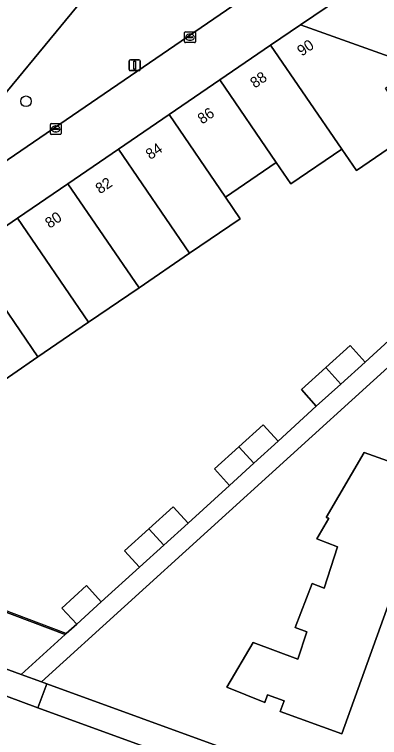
# Model space of a CAD drawing. Extents: x 155275 to 156265, y 382654 to 383635.
# Drawn here: x 155658.6 to 155692.4, y 382944.3 to 383011.2 of the extents above; entities that cross this region are included whole.
import ezdxf

# ---------------------------------------------------------------- set-up
doc = ezdxf.new("R2010")
doc.units = 0
for name, color, linetype in [('IMGEO_Boom', 7, 'Continuous'), ('IMGEO_Erf', 7, 'Continuous'), ('IMGEO_Groenvoorziening', 7, 'Continuous'), ('IMGEO_Hek', 7, 'Continuous'), ('IMGEO_Kolk', 7, 'Continuous'), ('IMGEO_Lichtmast', 7, 'Continuous'), ('IMGEO_Loofbos', 7, 'Continuous'), ('IMGEO_Pand', 7, 'Continuous'), ('IMGEO_Pand_nummerreeks', 7, 'Continuous'), ('IMGEO_Voetpad_open', 7, 'Continuous')]:
    doc.layers.add(name, color=color, linetype=linetype)

msp = doc.modelspace()

# ---------------------------------------------------------------- linework, layer by layer
at = {"layer": 'IMGEO_Boom'}
msp.add_circle((155659.663, 383003.13), 0.489, dxfattribs=at)
at = {"layer": 'IMGEO_Erf'}
for points in [[(155695.6, 383000.393), (155690.229, 382996.715), (155688.866, 382998.705), (155684.161, 382995.488), (155682.799, 382997.475), (155678.104, 382994.254), (155679.465, 382992.27), (155674.789, 382989.075), (155670.113, 382985.881), (155665.436, 382982.686), (155660.76, 382979.492), (155656.084, 382976.297)], [(155714.822, 382998.195), (155661.085, 382949.427), (155661.6, 382949.239), (155687.76, 382939.71), (155755.688, 382914.965)], [(155652.302, 382957.935), (155663.274, 382953.795), (155663.383, 382953.893), (155664.349, 382954.766), (155662.974, 382956.254), (155665.257, 382958.332), (155666.622, 382956.819), (155670.153, 382960.025), (155668.774, 382961.536), (155671.028, 382963.576), (155673.277, 382965.612), (155674.646, 382964.105), (155678.472, 382967.599), (155677.094, 382969.116), (155679.335, 382971.162), (155681.578, 382973.209), (155682.964, 382971.683), (155686.505, 382974.933), (155685.128, 382976.455), (155687.38, 382978.493), (155689.63, 382980.53), (155691.01, 382979.007), (155695.022, 382982.676)]]:
    msp.add_lwpolyline(points, dxfattribs=at)
msp.add_lwpolyline([(155688.871, 382944.631), (155683.168, 382946.682), (155683.524, 382947.67), (155681.999, 382948.218), (155681.749, 382947.521), (155678.228, 382948.933), (155680.654, 382953.075), (155684.796, 382951.52), (155685.638, 382954.043), (155684.546, 382954.463), (155686.112, 382958.532), (155687.232, 382958.101), (155688.473, 382961.906), (155686.54, 382962.642), (155687.629, 382964.495), (155687.67, 382964.565), (155687.418, 382964.625), (155690.944, 382970.63), (155697.388, 382968.32)], close=True, dxfattribs=at)
at = {"layer": 'IMGEO_Groenvoorziening'}
for points in [[(155673.776, 383023.305), (155646.029, 382989.662), (155646.092, 382989.591), (155683.577, 383015.26)], [(155652.302, 382957.935), (155650.582, 382953.267), (155659.201, 382950.116), (155663.274, 382953.795)]]:
    msp.add_lwpolyline(points, close=True, dxfattribs=at)
at = {"layer": 'IMGEO_Hek'}
msp.add_lwpolyline([(155664.349, 382954.766), (155663.384, 382953.895), (155663.368, 382953.901), (155651.435, 382958.411), (155651.381, 382958.431)], dxfattribs=at)
at = {"layer": 'IMGEO_Kolk'}
for p, q in [((155674.328, 383008.629), (155674.328, 383009.481)), ((155674.403, 383009.555), (155675.255, 383009.555)), ((155674.587, 383009.049), (155674.587, 383009.061)), ((155675.025, 383009.012), (155674.627, 383009.012)), ((155674.63, 383009.098), (155675.028, 383009.098)), ((155674.816, 383009.335), (155674.841, 383009.335)), ((155675.071, 383009.061), (155675.071, 383009.049)), ((155675.329, 383009.481), (155675.329, 383008.629)), ((155675.255, 383008.555), (155674.403, 383008.555)), ((155674.839, 383008.775), (155674.814, 383008.775)), ((155661.913, 383000.143), (155661.913, 383000.995)), ((155661.988, 383001.069), (155662.84, 383001.069)), ((155662.914, 383000.995), (155662.914, 383000.143)), ((155662.172, 383000.563), (155662.172, 383000.575)), ((155662.61, 383000.526), (155662.212, 383000.526)), ((155662.215, 383000.612), (155662.613, 383000.612)), ((155662.424, 383000.289), (155662.399, 383000.289)), ((155662.401, 383000.849), (155662.426, 383000.849)), ((155662.656, 383000.575), (155662.656, 383000.563)), ((155662.84, 383000.069), (155661.988, 383000.069))]:
    msp.add_line(p, q, dxfattribs=at)
for points in [[(155674.328, 383008.629), (155674.328, 383009.481)], [(155674.403, 383009.555), (155675.255, 383009.555)], [(155675.329, 383009.481), (155675.329, 383008.629)], [(155675.255, 383008.555), (155674.403, 383008.555)], [(155661.913, 383000.143), (155661.913, 383000.995)], [(155661.988, 383001.069), (155662.84, 383001.069)], [(155662.914, 383000.995), (155662.914, 383000.143)], [(155662.84, 383000.069), (155661.988, 383000.069)]]:
    msp.add_lwpolyline(points, dxfattribs=at)
for centre, radius, start, end in [((155674.405, 383009.479), 0.0765, 91.55205, 178.44795), ((155674.405, 383009.479), 0.0765, 91.55205, 178.44795), ((155674.627, 383009.058), 0.0403, 85.87752, 175.75265), ((155674.624, 383009.048), 0.0366, 178.93798, 274.71019), ((155675.028, 383009.055), 0.043, 264.86636, 352.45326), ((155675.032, 383009.06), 0.0386, 1.73085, 96.63898), ((155675.253, 383009.479), 0.0765, 1.55205, 88.44795), ((155675.253, 383009.479), 0.0765, 1.55205, 88.44795), ((155674.405, 383008.631), 0.0765, 181.55205, 268.44795), ((155674.405, 383008.631), 0.0765, 181.55205, 268.44795), ((155675.253, 383008.631), 0.0765, 271.55205, 358.44795), ((155675.253, 383008.631), 0.0765, 271.55205, 358.44795), ((155661.99, 383000.993), 0.0765, 91.55205, 178.44795), ((155661.99, 383000.993), 0.0765, 91.55205, 178.44795), ((155662.838, 383000.993), 0.0765, 1.55205, 88.44795), ((155662.838, 383000.993), 0.0765, 1.55205, 88.44795), ((155662.212, 383000.572), 0.0403, 85.87752, 175.75265), ((155662.209, 383000.562), 0.0366, 178.93798, 274.71019), ((155662.613, 383000.569), 0.043, 264.86636, 352.45326), ((155662.617, 383000.574), 0.0386, 1.73085, 96.63898), ((155661.99, 383000.145), 0.0765, 181.55205, 268.44795), ((155661.99, 383000.145), 0.0765, 181.55205, 268.44795), ((155662.838, 383000.145), 0.0765, 271.55205, 358.44795), ((155662.838, 383000.145), 0.0765, 271.55205, 358.44795)]:
    msp.add_arc(centre, radius, start, end, dxfattribs=at)
for centre, major_axis, ratio, start_param, end_param in [((155674.815, 383009.055), (-0.387, 0.002), 0.722429, 4.712389, 7.853982), ((155674.84, 383009.055), (-0.39, 0.002), 0.717154, 1.570796, 4.712389), ((155662.4, 383000.569), (-0.387, 0.002), 0.722429, 4.712389, 7.853982), ((155662.425, 383000.569), (-0.39, 0.002), 0.717154, 1.570796, 4.712389)]:
    msp.add_ellipse(centre, major_axis=major_axis, ratio=ratio, start_param=start_param, end_param=end_param, dxfattribs=at)
at = {"layer": 'IMGEO_Lichtmast'}
for p, q in [((155669.312, 383006.964), (155670.102, 383006.964)), ((155670.102, 383006.964), (155669.312, 383006.964)), ((155669.212, 383006.064), (155669.212, 383006.864)), ((155669.212, 383006.864), (155669.212, 383006.064)), ((155670.202, 383006.864), (155670.202, 383006.064)), ((155670.202, 383006.064), (155670.202, 383006.864)), ((155670.102, 383005.964), (155669.312, 383005.964)), ((155669.312, 383005.964), (155670.102, 383005.964))]:
    msp.add_line(p, q, dxfattribs=at)
msp.add_lwpolyline([(155669.632, 383006.839), (155669.782, 383006.839), (155669.782, 383006.089), (155669.632, 383006.089), (155669.632, 383006.839)], dxfattribs=at)
for centre, start, end in [((155669.312, 383006.864), 90, 180), ((155669.312, 383006.864), 90, 180), ((155670.102, 383006.864), 0, 90), ((155670.102, 383006.864), 360, 90), ((155669.312, 383006.064), 180, 270), ((155669.312, 383006.064), 180, 270), ((155670.102, 383006.064), 270, 0), ((155670.102, 383006.064), 270, 0)]:
    msp.add_arc(centre, 0.1, start, end, dxfattribs=at)
at = {"layer": 'IMGEO_Loofbos'}
msp.add_lwpolyline([(155962.277, 382837.428), (155865.28, 382872.649), (155863.949, 382873.132), (155772.846, 382906.212), (155660.759, 382947.032), (155649.875, 382951.072)], dxfattribs=at)
at = {"layer": 'IMGEO_Pand'}
for points in [[(155695.816, 383006.356), (155685.053, 383010.212), (155682.282, 383008.318), (155688.866, 382998.705), (155690.229, 382996.715), (155695.6, 383000.393), (155692.889, 383004.353)], [(155682.282, 383008.318), (155677.572, 383005.1), (155682.799, 382997.475), (155684.161, 382995.488), (155688.866, 382998.705)], [(155677.572, 383005.1), (155672.887, 383001.898), (155678.104, 382994.254), (155682.799, 382997.475)], [(155672.887, 383001.898), (155668.212, 382998.703), (155674.789, 382989.075), (155679.465, 382992.27), (155678.104, 382994.254)], [(155668.212, 382998.703), (155663.536, 382995.508), (155670.113, 382985.881), (155674.789, 382989.075)], [(155663.536, 382995.508), (155658.86, 382992.312), (155665.436, 382982.686), (155670.113, 382985.881)], [(155658.86, 382992.312), (155654.184, 382989.117), (155660.76, 382979.492), (155665.436, 382982.686)], [(155654.184, 382989.117), (155649.509, 382985.921), (155656.084, 382976.297), (155660.76, 382979.492)], [(155691.01, 382979.007), (155689.63, 382980.53), (155687.38, 382978.493), (155688.758, 382976.97)], [(155688.758, 382976.97), (155687.38, 382978.493), (155685.128, 382976.455), (155686.505, 382974.933)], [(155682.964, 382971.683), (155681.578, 382973.209), (155679.335, 382971.162), (155680.718, 382969.641)], [(155680.718, 382969.641), (155679.335, 382971.162), (155677.094, 382969.116), (155678.472, 382967.599)], [(155690.944, 382970.63), (155687.418, 382964.625), (155687.67, 382964.565), (155687.629, 382964.495), (155686.54, 382962.642), (155688.473, 382961.906), (155687.232, 382958.101), (155686.112, 382958.532), (155684.546, 382954.463), (155685.638, 382954.043), (155684.796, 382951.52), (155680.654, 382953.075), (155678.228, 382948.933), (155681.749, 382947.521), (155681.999, 382948.218), (155683.524, 382947.67), (155683.168, 382946.682), (155688.871, 382944.631), (155697.388, 382968.32)], [(155674.646, 382964.105), (155673.277, 382965.612), (155671.028, 382963.576), (155672.4, 382962.065)], [(155672.4, 382962.065), (155671.028, 382963.576), (155668.774, 382961.536), (155670.153, 382960.025)], [(155666.622, 382956.819), (155665.257, 382958.332), (155662.974, 382956.254), (155664.349, 382954.766)]]:
    msp.add_lwpolyline(points, close=True, dxfattribs=at)
at = {"layer": 'IMGEO_Voetpad_open'}
for points in [[(155673.776, 383023.305), (155683.577, 383015.26), (155685.3, 383016.425), (155675.036, 383024.801), (155651.755, 383043.96), (155649.839, 383045.475), (155646.075, 383040.922), (155647.98, 383039.367), (155665.46, 383024.999), (155667.391, 383023.391), (155659.425, 383013.763), (155657.505, 383015.364), (155640.091, 383029.705), (155638.127, 383031.274), (155634.326, 383026.663), (155636.248, 383025.054), (155657.297, 383007.826), (155654.12, 383003.918), (155654.754, 383003.395), (155644.263, 382990.644), (155646.029, 382989.662)], [(155743.229, 383023.907), (155747.84, 383028.105), (155746.721, 383029.574), (155730.577, 383014.918), (155728.227, 383018.316), (155726.911, 383017.112), (155729.253, 383013.733), (155722.833, 383007.888), (155718.485, 383009.487), (155711.204, 383012.165), (155699.445, 383016.436), (155696.032, 383017.676), (155685.053, 383010.212), (155695.816, 383006.356), (155713.788, 382999.781), (155712.896, 382998.895), (155714.822, 382998.195), (155716.007, 382999.258), (155724.202, 383006.739), (155725.512, 383007.937)], [(155714.822, 382998.195), (155712.896, 382998.895), (155699.514, 382986.761), (155697.27, 382984.72), (155695.022, 382982.676), (155691.01, 382979.007), (155688.758, 382976.97), (155686.505, 382974.933), (155682.964, 382971.683), (155680.718, 382969.641), (155678.472, 382967.599), (155674.646, 382964.105), (155672.4, 382962.065), (155670.153, 382960.025), (155666.622, 382956.819), (155664.349, 382954.766), (155663.383, 382953.893), (155663.274, 382953.795), (155659.201, 382950.116), (155661.085, 382949.427)], [(155687.76, 382939.71), (155661.6, 382949.239), (155660.759, 382947.032), (155772.846, 382906.212), (155863.949, 382873.132), (155864.759, 382875.363), (155860.495, 382876.912), (155859.753, 382877.182), (155855.852, 382878.598), (155854.498, 382879.089), (155767.593, 382910.639), (155765.941, 382911.239), (155762.029, 382912.659), (155761.338, 382912.91), (155757.172, 382914.424), (155755.688, 382914.965)]]:
    msp.add_lwpolyline(points, close=True, dxfattribs=at)
for points in [[(155654.184, 382989.117), (155658.86, 382992.312), (155663.536, 382995.508), (155668.212, 382998.703), (155672.887, 383001.898), (155677.572, 383005.1), (155682.282, 383008.318), (155685.053, 383010.212), (155696.032, 383017.676)], [(155683.577, 383015.26), (155646.092, 382989.591), (155646.029, 382989.662), (155644.263, 382990.644), (155626.227, 383016.819)], [(155649.875, 382951.072), (155660.759, 382947.032), (155661.6, 382949.239), (155661.085, 382949.427), (155659.201, 382950.116), (155650.582, 382953.267), (155652.302, 382957.935), (155651.396, 382958.277), (155649.703, 382953.589), (155645.673, 382955.062), (155647.423, 382959.796), (155646.537, 382960.147), (155644.794, 382955.421)]]:
    msp.add_lwpolyline(points, dxfattribs=at)

# ---------------------------------------------------------------- texts
at = {"layer": 'IMGEO_Pand_nummerreeks'}
for s, p in [('90', (155685.162, 383007.259)), ('88', (155680.82, 383004.291)), ('86', (155675.953, 383000.965)), ('84', (155671.154, 382997.686)), ('82', (155666.51, 382994.512)), ('80', (155661.849, 382991.327))]:
    msp.add_text(s, height=1, rotation=34.34882, dxfattribs=at).set_placement(p)

doc.saveas('drawing.dxf')
